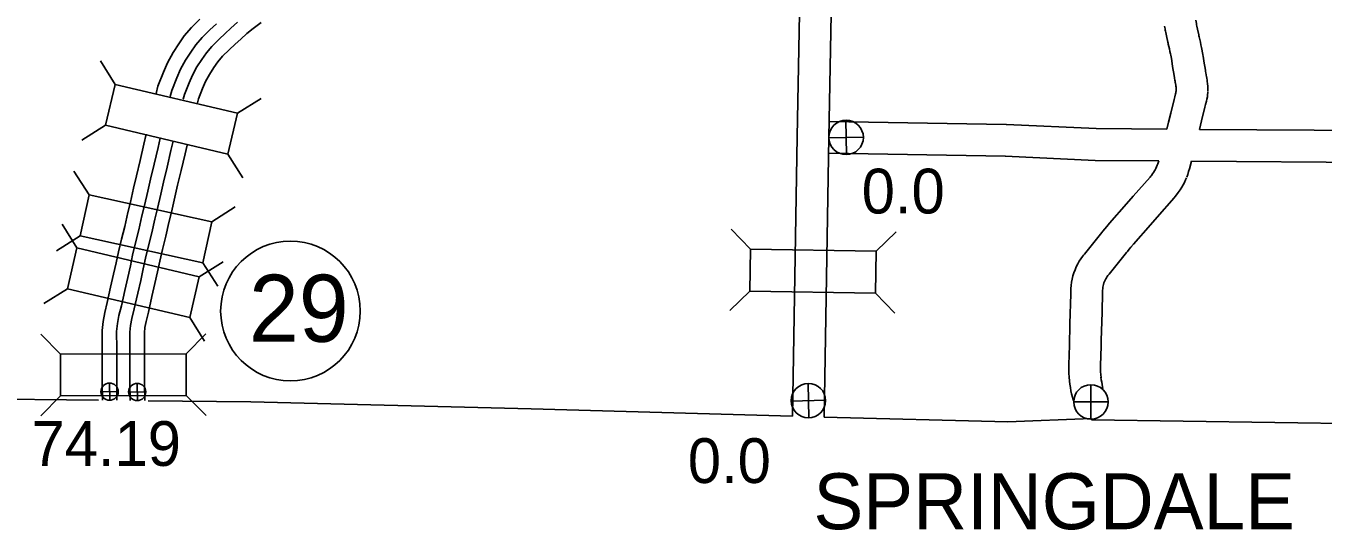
# Model space of a CAD drawing. Extents: x -939622 to -934245, y 1383184 to 1385301.
# Drawn here: x -935662.78 to -935625.99, y 1384206.06 to 1384220.34 of the extents above; entities that cross this region are included whole.
import ezdxf

# ---------------------------------------------------------------- set-up
doc = ezdxf.new("R2010")
doc.units = 0
for name, color, linetype in [('10', 7, 'Continuous'), ('15', 7, 'Continuous'), ('19', 7, 'Continuous'), ('2', 7, 'Continuous'), ('20', 7, 'Continuous'), ('25', 7, 'Continuous'), ('26', 7, 'Continuous'), ('27', 7, 'Continuous')]:
    doc.layers.add(name, color=color, linetype=linetype)

msp = doc.modelspace()

# ---------------------------------------------------------------- linework, layer by layer
at = {"layer": '10'}
for points in [[(-935630.387, 1384219.853), (-935630.387, 1384219.854), (-935630.394, 1384219.885), (-935630.433, 1384220.06), (-935630.453, 1384220.157), (-935630.461, 1384220.196), (-935630.466, 1384220.219), (-935630.472, 1384220.256), (-935630.488, 1384220.339)], [(-935629.511, 1384220.06), (-935629.511, 1384220.06), (-935629.517, 1384220.086), (-935629.553, 1384220.248), (-935629.571, 1384220.337), (-935629.579, 1384220.375), (-935629.581, 1384220.384), (-935629.586, 1384220.416), (-935629.604, 1384220.51)], [(-935630.216, 1384218.941), (-935630.216, 1384218.943), (-935630.258, 1384219.196), (-935630.271, 1384219.281), (-935630.295, 1384219.419), (-935630.314, 1384219.515), (-935630.321, 1384219.555), (-935630.335, 1384219.619), (-935630.35, 1384219.691), (-935630.365, 1384219.759), (-935630.381, 1384219.828), (-935630.387, 1384219.853), (-935630.387, 1384219.854)], [(-935629.328, 1384219.085), (-935629.328, 1384219.087), (-935629.369, 1384219.342), (-935629.384, 1384219.43), (-935629.41, 1384219.58), (-935629.43, 1384219.683), (-935629.439, 1384219.731), (-935629.454, 1384219.803), (-935629.47, 1384219.882), (-935629.487, 1384219.957), (-935629.504, 1384220.03), (-935629.511, 1384220.06), (-935629.511, 1384220.061)], [(-935629.259, 1384218.501), (-935629.258, 1384218.563), (-935629.26, 1384218.63), (-935629.267, 1384218.709), (-935629.275, 1384218.766), (-935629.277, 1384218.777), (-935629.283, 1384218.815), (-935629.29, 1384218.857), (-935629.292, 1384218.873), (-935629.293, 1384218.88), (-935629.296, 1384218.894), (-935629.297, 1384218.903), (-935629.306, 1384218.959), (-935629.307, 1384218.965), (-935629.314, 1384219.002), (-935629.315, 1384219.013), (-935629.323, 1384219.056), (-935629.324, 1384219.062), (-935629.328, 1384219.086), (-935629.328, 1384219.087)], [(-935630.159, 1384218.516), (-935630.158, 1384218.556), (-935630.159, 1384218.576), (-935630.162, 1384218.609), (-935630.165, 1384218.633), (-935630.171, 1384218.668), (-935630.178, 1384218.711), (-935630.18, 1384218.727), (-935630.182, 1384218.734), (-935630.187, 1384218.766), (-935630.188, 1384218.774), (-935630.194, 1384218.81), (-935630.194, 1384218.813), (-935630.201, 1384218.85), (-935630.202, 1384218.861), (-935630.21, 1384218.904), (-935630.211, 1384218.913), (-935630.216, 1384218.941), (-935630.216, 1384218.943)], [(-935630.216, 1384218.258), (-935630.197, 1384218.333), (-935630.175, 1384218.421), (-935630.168, 1384218.449), (-935630.164, 1384218.472), (-935630.161, 1384218.497), (-935630.159, 1384218.512), (-935630.158, 1384218.535)], [(-935629.343, 1384218.038), (-935629.324, 1384218.114), (-935629.299, 1384218.212), (-935629.286, 1384218.27), (-935629.274, 1384218.334), (-935629.266, 1384218.397), (-935629.262, 1384218.444), (-935629.26, 1384218.482)], [(-935630.427, 1384217.42), (-935630.376, 1384217.619), (-935630.313, 1384217.869), (-935630.216, 1384218.258)], [(-935629.5, 1384217.413), (-935629.441, 1384217.65), (-935629.343, 1384218.038)], [(-935639.995, 1384217.64), (-935634.98, 1384217.553)], [(-935630.427, 1384217.42), (-935632.427, 1384217.435), (-935634.966, 1384217.553)], [(-935613.942, 1384217.201), (-935614.115, 1384217.18), (-935614.442, 1384217.155), (-935614.643, 1384217.159), (-935614.808, 1384217.169), (-935615.126, 1384217.201), (-935615.923, 1384217.217), (-935616.307, 1384217.189), (-935616.612, 1384217.163), (-935616.986, 1384217.141), (-935617.132, 1384217.145), (-935617.294, 1384217.159), (-935617.651, 1384217.202), (-935617.945, 1384217.229), (-935618.107, 1384217.253), (-935618.566, 1384217.282), (-935624.614, 1384217.376), (-935629.5, 1384217.413)], [(-935640.01, 1384216.74), (-935634.995, 1384216.654)], [(-935630.652, 1384216.522), (-935632.451, 1384216.535), (-935635.008, 1384216.654)], [(-935630.652, 1384216.522), (-935630.681, 1384216.432), (-935630.702, 1384216.377)], [(-935629.727, 1384216.515), (-935629.782, 1384216.298), (-935629.804, 1384216.218), (-935629.832, 1384216.134), (-935629.859, 1384216.061)], [(-935613.142, 1384216.648), (-935613.359, 1384216.456), (-935613.532, 1384216.355), (-935613.775, 1384216.315), (-935614.026, 1384216.284), (-935614.418, 1384216.255), (-935614.678, 1384216.26), (-935614.879, 1384216.272), (-935615.18, 1384216.302), (-935615.9, 1384216.317), (-935616.236, 1384216.292), (-935616.547, 1384216.265), (-935616.971, 1384216.24), (-935617.185, 1384216.246), (-935617.388, 1384216.264), (-935617.746, 1384216.307), (-935618.052, 1384216.335), (-935618.201, 1384216.357), (-935618.601, 1384216.383), (-935624.624, 1384216.476), (-935629.727, 1384216.515)], [(-935630.695, 1384216.394), (-935630.715, 1384216.347), (-935630.733, 1384216.308), (-935630.752, 1384216.27), (-935630.773, 1384216.234), (-935630.8, 1384216.191), (-935630.828, 1384216.15), (-935630.859, 1384216.109), (-935630.876, 1384216.087), (-935630.897, 1384216.063), (-935631.377, 1384215.517), (-935631.563, 1384215.304), (-935632.046, 1384214.754), (-935632.125, 1384214.663), (-935632.184, 1384214.594), (-935632.24, 1384214.525), (-935632.267, 1384214.492), (-935632.761, 1384213.879), (-935632.784, 1384213.851), (-935632.813, 1384213.814), (-935632.861, 1384213.748), (-935632.907, 1384213.677), (-935632.949, 1384213.603), (-935632.99, 1384213.521), (-935633.027, 1384213.436), (-935633.059, 1384213.35), (-935633.086, 1384213.261), (-935633.108, 1384213.172), (-935633.125, 1384213.081), (-935633.137, 1384212.989), (-935633.144, 1384212.902), (-935633.145, 1384212.872), (-935633.145, 1384212.869), (-935633.145, 1384212.855), (-935633.148, 1384212.746), (-935633.17, 1384211.914), (-935633.173, 1384211.806), (-935633.196, 1384210.944), (-935633.199, 1384210.824), (-935633.202, 1384210.728), (-935633.203, 1384210.62), (-935633.2, 1384210.509), (-935633.194, 1384210.397), (-935633.184, 1384210.293)], [(-935629.866, 1384216.044), (-935629.893, 1384215.981), (-935629.925, 1384215.911), (-935629.961, 1384215.842), (-935629.999, 1384215.775), (-935630.046, 1384215.699), (-935630.097, 1384215.625), (-935630.15, 1384215.554), (-935630.185, 1384215.511), (-935630.217, 1384215.473), (-935630.7, 1384214.923), (-935630.887, 1384214.71), (-935631.368, 1384214.163), (-935631.44, 1384214.08), (-935631.49, 1384214.02), (-935631.541, 1384213.957), (-935631.566, 1384213.926), (-935632.061, 1384213.314), (-935632.08, 1384213.29), (-935632.093, 1384213.273), (-935632.117, 1384213.24), (-935632.138, 1384213.208), (-935632.156, 1384213.176), (-935632.175, 1384213.138), (-935632.192, 1384213.1), (-935632.206, 1384213.061), (-935632.218, 1384213.022), (-935632.228, 1384212.981), (-935632.236, 1384212.94), (-935632.241, 1384212.899), (-935632.245, 1384212.853), (-935632.245, 1384212.844), (-935632.245, 1384212.831), (-935632.248, 1384212.722), (-935632.271, 1384211.889), (-935632.273, 1384211.782), (-935632.297, 1384210.92), (-935632.3, 1384210.8), (-935632.302, 1384210.712), (-935632.303, 1384210.627), (-935632.301, 1384210.545), (-935632.296, 1384210.464), (-935632.288, 1384210.375)], [(-935633.183, 1384210.279), (-935633.172, 1384210.193), (-935633.158, 1384210.101), (-935633.142, 1384210.01), (-935633.123, 1384209.918), (-935633.101, 1384209.826), (-935633.078, 1384209.742)], [(-935632.29, 1384210.389), (-935632.281, 1384210.315), (-935632.271, 1384210.248), (-935632.258, 1384210.182), (-935632.244, 1384210.115), (-935632.234, 1384210.07)], [(-935633.076, 1384209.736), (-935633.074, 1384209.728), (-935633.065, 1384209.697)]]:
    msp.add_lwpolyline(points, dxfattribs=at)
at = {"layer": '15'}
for points in [[(-935640.713, 1384230.989), (-935640.754, 1384225.187), (-935640.908, 1384217.198), (-935641.04, 1384209.284)], [(-935639.813, 1384230.982), (-935639.854, 1384225.176), (-935640.008, 1384217.182), (-935640.14, 1384209.26)]]:
    msp.add_lwpolyline(points, dxfattribs=at)
at = {"layer": '19'}
for points in [[(-935657.849, 1384220.531), (-935658.081, 1384220.3), (-935658.288, 1384220.059), (-935658.443, 1384219.833), (-935658.608, 1384219.587), (-935658.762, 1384219.3), (-935658.882, 1384219.034), (-935659.035, 1384218.64), (-935659.088, 1384218.433)], [(-935657.38, 1384220.405), (-935657.562, 1384220.234), (-935657.779, 1384220.019), (-935657.961, 1384219.807), (-935658.102, 1384219.602), (-935658.254, 1384219.374), (-935658.392, 1384219.117), (-935658.501, 1384218.875), (-935658.641, 1384218.514), (-935658.685, 1384218.345)], [(-935656.777, 1384220.446), (-935656.965, 1384220.277), (-935657.125, 1384220.13), (-935657.302, 1384219.964), (-935657.504, 1384219.764), (-935657.663, 1384219.578), (-935657.791, 1384219.392), (-935657.932, 1384219.181), (-935658.056, 1384218.951), (-935658.155, 1384218.73), (-935658.283, 1384218.399), (-935658.318, 1384218.265)], [(-935656.113, 1384220.443), (-935656.332, 1384220.266), (-935656.514, 1384220.128), (-935656.688, 1384219.971), (-935656.845, 1384219.828), (-935657.015, 1384219.668), (-935657.202, 1384219.483), (-935657.336, 1384219.327), (-935657.449, 1384219.161), (-935657.578, 1384218.968), (-935657.686, 1384218.768), (-935657.775, 1384218.571), (-935657.89, 1384218.273), (-935657.918, 1384218.165)], [(-935659.367, 1384217.272), (-935659.435, 1384216.994), (-935659.544, 1384216.526), (-935659.649, 1384216.097), (-935659.725, 1384215.749), (-935659.814, 1384215.353), (-935659.891, 1384215.057), (-935659.978, 1384214.663), (-935660.068, 1384214.301), (-935660.157, 1384213.94), (-935660.221, 1384213.631), (-935660.293, 1384213.311), (-935660.379, 1384212.942), (-935660.473, 1384212.512), (-935660.547, 1384212.223), (-935660.593, 1384211.969), (-935660.619, 1384211.71), (-935660.618, 1384211.195), (-935660.617, 1384210.612), (-935660.619, 1384210.183), (-935660.611, 1384209.74)], [(-935658.969, 1384217.164), (-935659.033, 1384216.898), (-935659.143, 1384216.43), (-935659.247, 1384216.005), (-935659.322, 1384215.66), (-935659.413, 1384215.256), (-935659.49, 1384214.961), (-935659.576, 1384214.569), (-935659.668, 1384214.201), (-935659.755, 1384213.849), (-935659.817, 1384213.544), (-935659.891, 1384213.219), (-935659.977, 1384212.851), (-935660.072, 1384212.417), (-935660.144, 1384212.135), (-935660.185, 1384211.911), (-935660.207, 1384211.689), (-935660.206, 1384211.196), (-935660.204, 1384210.611), (-935660.206, 1384210.184), (-935660.198, 1384209.737)], [(-935658.603, 1384217.081), (-935658.669, 1384216.811), (-935658.778, 1384216.342), (-935658.882, 1384215.92), (-935658.956, 1384215.579), (-935659.048, 1384215.167), (-935659.126, 1384214.873), (-935659.211, 1384214.483), (-935659.304, 1384214.111), (-935659.389, 1384213.766), (-935659.451, 1384213.465), (-935659.525, 1384213.135), (-935659.611, 1384212.769), (-935659.707, 1384212.331), (-935659.777, 1384212.055), (-935659.813, 1384211.858), (-935659.832, 1384211.671), (-935659.831, 1384211.197), (-935659.829, 1384210.611), (-935659.831, 1384210.185), (-935659.823, 1384209.73)], [(-935658.208, 1384216.961), (-935658.267, 1384216.716), (-935658.377, 1384216.246), (-935658.48, 1384215.828), (-935658.553, 1384215.491), (-935658.648, 1384215.069), (-935658.724, 1384214.776), (-935658.81, 1384214.389), (-935658.903, 1384214.012), (-935658.986, 1384213.676), (-935659.048, 1384213.378), (-935659.124, 1384213.042), (-935659.209, 1384212.678), (-935659.305, 1384212.236), (-935659.374, 1384211.967), (-935659.404, 1384211.801), (-935659.419, 1384211.651), (-935659.418, 1384211.198), (-935659.417, 1384210.611), (-935659.418, 1384210.187), (-935659.411, 1384209.727)]]:
    msp.add_lwpolyline(points, dxfattribs=at)
at = {"layer": '2'}
for points in [[(-935679.608, 1384210.099), (-935672.284, 1384209.978), (-935664.355, 1384209.782), (-935660.721, 1384209.742)], [(-935659.316, 1384209.726), (-935656.405, 1384209.694), (-935648.455, 1384209.494), (-935641.04, 1384209.284)], [(-935640.14, 1384209.26), (-935634.934, 1384209.129)], [(-935634.934, 1384209.129), (-935632.56, 1384209.222)], [(-935632.56, 1384209.222), (-935632.56, 1384209.186)], [(-935632.56, 1384209.186), (-935624.761, 1384209.066), (-935616.758, 1384208.96), (-935608.845, 1384208.895), (-935601.001, 1384208.712), (-935593.117, 1384208.449), (-935587.249, 1384208.575)]]:
    msp.add_lwpolyline(points, dxfattribs=at)
at = {"layer": '20'}
for p, q in [((-935660.248, 1384218.683), (-935660.665, 1384219.357)), ((-935656.779, 1384217.869), (-935656.105, 1384218.286)), ((-935660.52, 1384217.527), (-935661.193, 1384217.11)), ((-935657.05, 1384216.712), (-935656.633, 1384216.039)), ((-935660.991, 1384215.56), (-935661.417, 1384216.228)), ((-935657.51, 1384214.794), (-935656.843, 1384215.221)), ((-935661.333, 1384214.053), (-935661.75, 1384214.726)), ((-935661.246, 1384214.4), (-935661.913, 1384213.974)), ((-935642.227, 1384214.019), (-935642.778, 1384214.588)), ((-935638.664, 1384213.959), (-935638.095, 1384214.51)), ((-935657.863, 1384213.239), (-935657.19, 1384213.657)), ((-935657.765, 1384213.634), (-935657.339, 1384212.967)), ((-935661.604, 1384212.897), (-935662.277, 1384212.479)), ((-935642.247, 1384212.831), (-935642.816, 1384212.28)), ((-935638.684, 1384212.772), (-935638.133, 1384212.202)), ((-935658.134, 1384212.083), (-935657.717, 1384211.409)), ((-935661.801, 1384211.048), (-935662.362, 1384211.607)), ((-935658.237, 1384211.057), (-935657.678, 1384211.619)), ((-935658.234, 1384209.869), (-935657.672, 1384209.311)), ((-935661.798, 1384209.86), (-935662.356, 1384209.299))]:
    msp.add_line(p, q, dxfattribs=at)
for points in [[(-935660.52, 1384217.527), (-935657.05, 1384216.712), (-935656.779, 1384217.869), (-935660.248, 1384218.683)], [(-935657.51, 1384214.794), (-935660.991, 1384215.56), (-935661.246, 1384214.4), (-935657.765, 1384213.634)], [(-935661.604, 1384212.897), (-935658.134, 1384212.083), (-935657.863, 1384213.239), (-935661.333, 1384214.053)], [(-935642.247, 1384212.831), (-935638.684, 1384212.772), (-935638.664, 1384213.959), (-935642.227, 1384214.019)], [(-935658.237, 1384211.057), (-935661.801, 1384211.048), (-935661.798, 1384209.86), (-935658.234, 1384209.869)]]:
    msp.add_lwpolyline(points, close=True, dxfattribs=at)
at = {"layer": '26'}
for p, q in [((-935639.506, 1384216.696), (-935639.529, 1384217.673)), ((-935640.006, 1384217.173), (-935639.029, 1384217.196)), ((-935660.652, 1384209.975), (-935660.164, 1384209.987)), ((-935660.403, 1384209.737), (-935660.414, 1384210.225)), ((-935659.869, 1384209.967), (-935659.38, 1384209.979)), ((-935659.619, 1384209.729), (-935659.63, 1384210.217)), ((-935640.577, 1384209.24), (-935640.599, 1384210.216)), ((-935632.577, 1384209.204), (-935632.577, 1384210.179)), ((-935641.076, 1384209.717), (-935640.1, 1384209.74)), ((-935633.065, 1384209.692), (-935632.09, 1384209.692))]:
    msp.add_line(p, q, dxfattribs=at)
for centre, radius in [((-935639.518, 1384217.185), 0.488), ((-935660.408, 1384209.981), 0.244), ((-935659.624, 1384209.973), 0.244), ((-935640.588, 1384209.728), 0.488), ((-935632.577, 1384209.692), 0.487)]:
    msp.add_circle(centre, radius, dxfattribs=at)
at = {"layer": '27'}
msp.add_circle((-935655.278, 1384212.267), 1.98, dxfattribs=at)

# ---------------------------------------------------------------- texts
at = {"layer": '2'}
msp.add_text('SPRINGDALE', height=1.584, dxfattribs=at).set_placement((-935640.445, 1384206.085))
at = {"layer": '25'}
for s, p in [('0.0', (-935639.077, 1384215.03)), ('74.19', (-935662.623, 1384207.879)), ('0.0', (-935644.008, 1384207.395))]:
    msp.add_text(s, height=1.2672, dxfattribs=at).set_placement(p)
at = {"layer": '27'}
msp.add_text('29', height=1.9008, dxfattribs=at).set_placement((-935656.454, 1384211.394))

doc.saveas('drawing.dxf')
